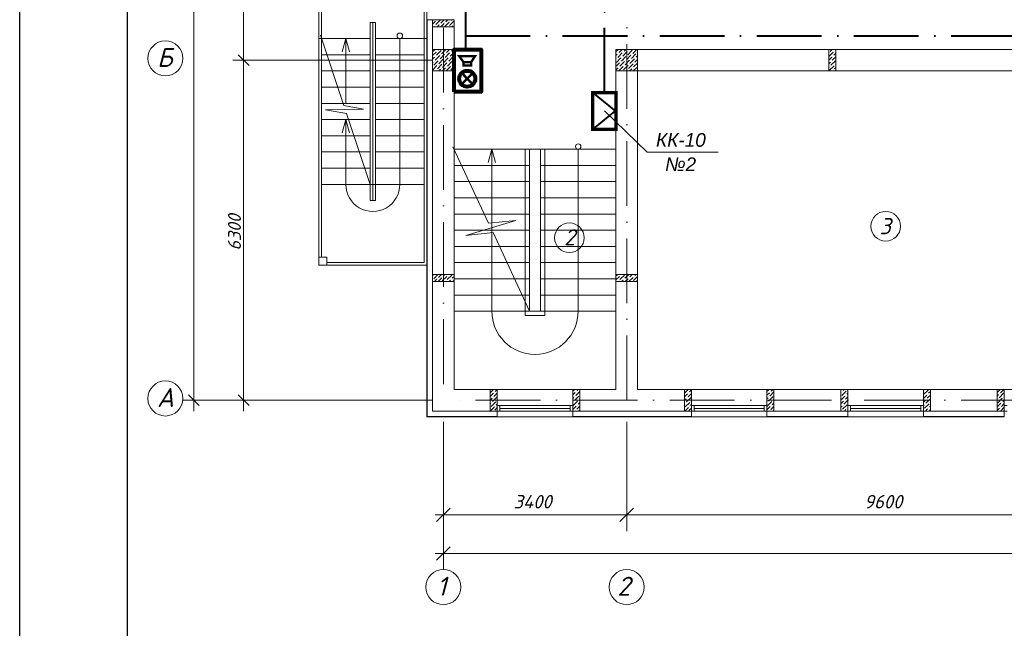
# Model space of a CAD drawing. Header units: millimetres. Extents: x 1114507 to 93926427, y 174473 to 817039.
# Tile 310 of 483: x 1846182 to 1864436, y 475776 to 487051. Entities that reach past the tile are written whole.
import ezdxf

# ---------------------------------------------------------------- set-up
doc = ezdxf.new("R2010")
doc.units = ezdxf.units.MM
doc.linetypes.add('ACAD_ISO10W100', pattern=[18, 12, -3, 0, -3])
for name, color, linetype, lineweight in [('expl', 234, 'Continuous', 13), ('PLAN', 250, 'Continuous', 25), ('Основная', 7, 'Continuous', 50), ('Пожарная сигнализация', 150, 'Continuous', 50), ('размеры', 12, 'Continuous', 15)]:
    doc.layers.add(name, color=color, linetype=linetype, lineweight=lineweight)
doc.layers.add('kcd_tx', color=7, linetype='Continuous')
doc.layers.add('RAZMERNAR', color=152, linetype='Continuous')
doc.styles.get("Standard").update_dxf_attribs({"font": 'isocpeui.ttf'})
doc.linetypes.add('FENCELINE1', pattern='A,6.35,-2.54,[133,ltypeshp.shx,S=2.54,R=0,X=-2.54,Y=0],-2.54,25.4', length=36.83)
doc.dimstyles.new('Внешние', dxfattribs={"dimtxt": 800, "dimasz": 800, "dimexe": 800, "dimexo": 100, "dimgap": 300, "dimtad": 1, "dimdec": 0, "dimzin": 9, "dimtxsty": 'Standard', "dimblk": 'ARCHTICK', "dimcen": 800, "dimdle": 800, "dimadec": 0, "dimazin": 0, "dimtfac": 1, "dimtdec": 0, "dimtmove": 0, "dimatfit": 3, "dimfxl": 0, "dimarcsym": 0})

# ---------------------------------------------------------------- blocks, each defined once
blk = doc.blocks.new('blokqav2mak')
at = {"color": 1, "linetype": 'ACAD_ISO10W100', "lineweight": 0, "ltscale": 100}
for p, q in [((1545682, 782725), (1545682, 766825)), ((1549082, 782425), (1549082, 766825)), ((1572682, 766825), (1545682, 766825))]:
    blk.add_line(p, q, dxfattribs=at)
at = {"lineweight": 0, "ltscale": 100}
for p, q in [((1543375, 775525, 0), (1543375, 769325, 0)), ((1545325, 775475), (1545325, 773525)), ((1545375, 775525), (1545375, 769325)), ((1543425, 775375, 0), (1543425, 769475, 0)), ((1544325, 773825), (1544325, 770525)), ((1544325, 773825), (1544425, 773825)), ((1544375, 773825), (1544375, 770525)), ((1544425, 773825), (1544425, 770525)), ((1545482, 773875), (1545882, 773875)), ((1545482, 773795), (1545482, 766625)), ((1545882, 773795), (1545882, 767025)), ((1543375, 773525), (1544325, 773525)), ((1543838, 772285), (1543403, 773591)), ((1545375, 773525), (1544425, 773525)), ((1545325, 773525), (1545325, 769375)), ((1556632, 773325), (1548882, 773325)), ((1543425, 773225), (1544325, 773225)), ((1545325, 773225), (1544425, 773225)), ((1543425, 772925), (1544325, 772925)), ((1545325, 772925), (1544425, 772925)), ((1548882, 772925), (1548882, 767025)), ((1556632, 772925), (1549282, 772925)), ((1549282, 772925), (1549282, 767025)), ((1543425, 772625), (1544325, 772625)), ((1545325, 772625), (1544425, 772625)), ((1543425, 772325), (1544325, 772325)), ((1543497, 772207), (1544201, 772215)), ((1543887, 772138), (1543497, 772207)), ((1544201, 772215), (1543838, 772285)), ((1545325, 772325), (1544425, 772325)), ((1543425, 772025), (1544325, 772025)), ((1544325, 770825), (1543887, 772138)), ((1545325, 772025), (1544425, 772025)), ((1543425, 771725), (1544325, 771725)), ((1545325, 771725), (1544425, 771725)), ((1543425, 771425), (1544325, 771425)), ((1545325, 771425), (1544425, 771425)), ((1546522, 770104), (1545861, 771519)), ((1548882, 771475), (1545882, 771475)), ((1547282, 768475), (1547282, 771475)), ((1547482, 768475), (1547482, 771475)), ((1543425, 771125), (1544325, 771125)), ((1545325, 771125), (1544425, 771125)), ((1547282, 771175), (1545882, 771175)), ((1548882, 771175), (1547482, 771175)), ((1547282, 770875), (1545882, 770875)), ((1548882, 770875), (1547482, 770875)), ((1543425, 770825), (1544325, 770825)), ((1544325, 770825), (1544375, 770825)), ((1544425, 770825), (1544375, 770825)), ((1545325, 770825), (1544425, 770825)), ((1544425, 770525, 0), (1544325, 770525, 0)), ((1547282, 770575), (1545882, 770575)), ((1548882, 770575), (1547482, 770575)), ((1547282, 770275), (1545882, 770275)), ((1546096, 769875), (1547026, 770158)), ((1547026, 770158), (1546522, 770104)), ((1548882, 770275), (1547482, 770275)), ((1547282, 769975), (1545882, 769975)), ((1548882, 769975), (1547482, 769975)), ((1546603, 769930), (1546096, 769875)), ((1547282, 768475), (1546603, 769930)), ((1547282, 769675), (1545882, 769675)), ((1548882, 769675), (1547482, 769675)), ((1543375, 769325, 0), (1545375, 769325, 0)), ((1543525, 769375, 0), (1545325, 769375, 0)), ((1547282, 769375), (1545882, 769375)), ((1548882, 769375), (1547482, 769375)), ((1547282, 769075), (1545882, 769075)), ((1548882, 769075), (1547482, 769075)), ((1547282, 768775), (1545882, 768775)), ((1548882, 768775), (1547482, 768775)), ((1548882, 768475), (1545882, 768475)), ((1545882, 767025), (1546552, 767025)), ((1546682, 767025), (1546682, 766625)), ((1548082, 767025), (1546682, 767025)), ((1548082, 767025), (1548082, 766625)), ((1548212, 767025), (1548882, 767025)), ((1549282, 767025), (1550282, 767025)), ((1550282, 767025), (1550282, 766625)), ((1551682, 767025), (1550282, 767025)), ((1551682, 767025), (1553182, 767025)), ((1551682, 767025), (1551682, 766625)), ((1553182, 767025), (1553182, 766625)), ((1554582, 767025), (1553182, 767025)), ((1554582, 767025), (1556082, 767025)), ((1554582, 767025), (1554582, 766625)), ((1556082, 767025), (1556082, 766625)), ((1557482, 767025), (1556082, 767025)), ((1545482, 766625), (1546552, 766625)), ((1548082, 766518), (1546682, 766518)), ((1548212, 766625), (1550282, 766625)), ((1551682, 766518), (1550282, 766518)), ((1551682, 766625), (1553182, 766625)), ((1554582, 766518), (1553182, 766518)), ((1554582, 766625), (1556082, 766625))]:
    blk.add_line(p, q, dxfattribs=at)
at = {"color": 252, "lineweight": 0, "ltscale": 100}
for p, q in [((1545375, 773875), (1545375, 766518)), ((1545375, 773875), (1545482, 773875)), ((1545375, 766518), (1546682, 766518)), ((1546682, 766625), (1546682, 766518)), ((1548082, 766625), (1548082, 766518)), ((1548082, 766518), (1550282, 766518)), ((1550282, 766625), (1550282, 766518)), ((1551682, 766625), (1551682, 766518)), ((1551682, 766518), (1553182, 766518)), ((1553182, 766625), (1553182, 766518)), ((1554582, 766625), (1554582, 766518)), ((1554582, 766518), (1556082, 766518)), ((1556082, 766625), (1556082, 766518))]:
    blk.add_line(p, q, dxfattribs=at)
at = {"color": 32, "lineweight": 0, "ltscale": 100}
for p, q in [((1545382, 773875), (1545382, 766525)), ((1545382, 766525), (1546682, 766525)), ((1548082, 766525), (1550282, 766525)), ((1551682, 766525), (1553182, 766525)), ((1554582, 766525), (1556082, 766525))]:
    blk.add_line(p, q, dxfattribs=at)
at = {"linetype": 'Continuous', "lineweight": 0, "ltscale": 100}
for p, q in [((1545482, 773860, 0), (1545498, 773875, 0)), ((1545482, 773792, 0), (1545535, 773845, 0)), ((1545543, 773786, 0), (1545627, 773870, 0)), ((1545552, 773862, 0), (1545552, 773862, 0)), ((1545619, 773794, 0), (1545619, 773794, 0)), ((1545636, 773811, 0), (1545700, 773875, 0)), ((1545637, 773745, 0), (1545695, 773803, 0)), ((1545704, 773745, 0), (1545787, 773828, 0)), ((1545712, 773820, 0), (1545712, 773820, 0)), ((1545728, 773837, 0), (1545767, 773875, 0)), ((1545796, 773769, 0), (1545880, 773853, 0)), ((1545804, 773845, 0), (1545804, 773845, 0)), ((1545821, 773862, 0), (1545834, 773875, 0)), ((1545502, 773745, 0), (1545509, 773752, 0)), ((1545526, 773769, 0), (1545526, 773769, 0)), ((1545570, 773745, 0), (1545602, 773778, 0)), ((1545779, 773752, 0), (1545779, 773752, 0)), ((1545839, 773745, 0), (1545855, 773761, 0)), ((1545871, 773778, 0), (1545871, 773778, 0)), ((1545482, 773212), (1545546, 773276)), ((1545487, 773285), (1545528, 773325)), ((1545555, 773217), (1545639, 773302)), ((1545563, 773293), (1545563, 773293)), ((1545580, 773310), (1545595, 773325)), ((1545647, 773243), (1545730, 773325)), ((1545656, 773318), (1545656, 773318)), ((1545715, 773175), (1545799, 773260)), ((1545723, 773251), (1545723, 773251)), ((1545740, 773268), (1545797, 773325)), ((1545807, 773201), (1545882, 773275)), ((1545816, 773276), (1545816, 773276)), ((1545832, 773293), (1545864, 773325)), ((1548882, 773277), (1548930, 773325)), ((1548915, 773175), (1548999, 773260)), ((1548923, 773251), (1548923, 773251)), ((1548940, 773268), (1548997, 773325)), ((1549008, 773201), (1549092, 773285)), ((1549016, 773276), (1549016, 773276)), ((1549033, 773293), (1549065, 773325)), ((1549100, 773226), (1549184, 773310)), ((1549109, 773302), (1549109, 773302)), ((1549126, 773318), (1549132, 773325)), ((1549193, 773251), (1549267, 773325)), ((1549269, 773260), (1549269, 773260)), ((1552827, 773192, 0), (1552910, 773276, 0)), ((1552835, 773267, 0), (1552835, 773267, 0)), ((1552851, 773284, 0), (1552892, 773325, 0)), ((1552919, 773217, 0), (1552957, 773255, 0)), ((1552927, 773292, 0), (1552927, 773292, 0)), ((1552944, 773309, 0), (1552957, 773322, 0)), ((1545482, 773145), (1545521, 773184)), ((1545482, 773077), (1545496, 773091)), ((1545504, 773032), (1545588, 773116)), ((1545513, 773108), (1545513, 773108)), ((1545529, 773125), (1545614, 773209)), ((1545538, 773201), (1545538, 773201)), ((1545597, 773057), (1545681, 773142)), ((1545605, 773133), (1545605, 773133)), ((1545622, 773150), (1545706, 773234)), ((1545630, 773226), (1545630, 773226)), ((1545664, 772990), (1545748, 773074)), ((1545672, 773066), (1545672, 773066)), ((1545689, 773083), (1545773, 773167)), ((1545698, 773158), (1545698, 773158)), ((1545757, 773015), (1545841, 773100)), ((1545765, 773091), (1545765, 773091)), ((1545782, 773108), (1545866, 773192)), ((1545790, 773184), (1545790, 773184)), ((1545849, 773041), (1545882, 773073)), ((1545858, 773116), (1545858, 773116)), ((1545875, 773133), (1545882, 773141)), ((1548882, 773210), (1548907, 773234)), ((1548882, 773008), (1548949, 773074)), ((1548890, 773083), (1548974, 773167)), ((1548898, 773158), (1548898, 773158)), ((1548957, 773015), (1549041, 773100)), ((1548966, 773091), (1548966, 773091)), ((1548982, 773108), (1549067, 773192)), ((1548991, 773184), (1548991, 773184)), ((1549050, 773041), (1549134, 773125)), ((1549058, 773116), (1549058, 773116)), ((1549075, 773133), (1549159, 773217)), ((1549083, 773209), (1549083, 773209)), ((1549142, 773066), (1549227, 773150)), ((1549151, 773142), (1549151, 773142)), ((1549168, 773158), (1549252, 773243)), ((1549176, 773234), (1549176, 773234)), ((1549210, 772999), (1549282, 773071)), ((1549218, 773074), (1549218, 773074)), ((1549235, 773091), (1549282, 773138)), ((1549243, 773167), (1549243, 773167)), ((1549260, 773184), (1549282, 773206)), ((1552827, 773125, 0), (1552885, 773183, 0)), ((1552827, 773058, 0), (1552860, 773090, 0)), ((1552868, 773031, 0), (1552952, 773116, 0)), ((1552877, 773107, 0), (1552877, 773107, 0)), ((1552893, 773124, 0), (1552957, 773188, 0)), ((1552902, 773200, 0), (1552902, 773200, 0)), ((1545482, 772943), (1545563, 773024)), ((1545487, 773015), (1545487, 773015)), ((1545532, 772925), (1545538, 772931)), ((1545555, 772948), (1545555, 772948)), ((1545571, 772965), (1545656, 773049)), ((1545580, 773041), (1545580, 773041)), ((1545599, 772925), (1545630, 772956)), ((1545647, 772973), (1545647, 772973)), ((1545666, 772925), (1545723, 772982)), ((1545734, 772925), (1545816, 773007)), ((1545740, 772999), (1545740, 772999)), ((1545807, 772931), (1545807, 772931)), ((1545824, 772948), (1545882, 773006)), ((1545832, 773024), (1545832, 773024)), ((1545868, 772925), (1545882, 772939)), ((1548882, 772940), (1548923, 772982)), ((1548934, 772925), (1549016, 773007)), ((1548940, 772999), (1548940, 772999)), ((1549008, 772931), (1549008, 772931)), ((1549024, 772948), (1549109, 773032)), ((1549033, 773024), (1549033, 773024)), ((1549069, 772925), (1549083, 772940)), ((1549100, 772956), (1549100, 772956)), ((1549117, 772973), (1549201, 773057)), ((1549126, 773049), (1549126, 773049)), ((1549136, 772925), (1549176, 772965)), ((1549193, 772982), (1549193, 772982)), ((1549204, 772925), (1549269, 772990)), ((1549277, 772931), (1549282, 772936)), ((1552827, 772990, 0), (1552835, 772998, 0)), ((1552843, 772939, 0), (1552927, 773023, 0)), ((1552851, 773015, 0), (1552851, 773015, 0)), ((1552897, 772925, 0), (1552902, 772930, 0)), ((1552919, 772947, 0), (1552919, 772947, 0)), ((1552936, 772964, 0), (1552957, 772986, 0)), ((1552944, 773040, 0), (1552944, 773040, 0)), ((1545482, 769124, 0), (1545494, 769136, 0)), ((1545486, 769060, 0), (1545486, 769060, 0)), ((1545503, 769077, 0), (1545581, 769155, 0)), ((1545511, 769153, 0), (1545511, 769153, 0)), ((1545518, 769025, 0), (1545562, 769069, 0)), ((1545578, 769086, 0), (1545578, 769086, 0)), ((1545585, 769025, 0), (1545654, 769094, 0)), ((1545595, 769102, 0), (1545648, 769155, 0)), ((1545663, 769035, 0), (1545747, 769119, 0)), ((1545671, 769111, 0), (1545671, 769111, 0)), ((1545688, 769128, 0), (1545715, 769155, 0)), ((1545755, 769060, 0), (1545839, 769145, 0)), ((1545764, 769136, 0), (1545764, 769136, 0)), ((1545780, 769153, 0), (1545783, 769155, 0)), ((1545787, 769025, 0), (1545814, 769052, 0)), ((1545831, 769069, 0), (1545831, 769069, 0)), ((1545848, 769086, 0), (1545882, 769120, 0)), ((1545855, 769025, 0), (1545882, 769052, 0)), ((1548882, 769054, 0), (1548947, 769119, 0)), ((1548888, 769128, 0), (1548916, 769155, 0)), ((1548956, 769060, 0), (1549040, 769145, 0)), ((1548964, 769136, 0), (1548964, 769136, 0)), ((1548981, 769153, 0), (1548983, 769155, 0)), ((1548988, 769025, 0), (1549015, 769052, 0)), ((1549031, 769069, 0), (1549031, 769069, 0)), ((1549048, 769086, 0), (1549118, 769155, 0)), ((1549055, 769025, 0), (1549107, 769077, 0)), ((1549123, 769025, 0), (1549200, 769102, 0)), ((1549124, 769094, 0), (1549124, 769094, 0)), ((1549141, 769111, 0), (1549185, 769155, 0)), ((1549208, 769043, 0), (1549282, 769117, 0)), ((1549217, 769119, 0), (1549217, 769119, 0)), ((1549233, 769136, 0), (1549253, 769155, 0)), ((1545720, 769025, 0), (1545722, 769027, 0)), ((1545738, 769043, 0), (1545738, 769043, 0)), ((1548920, 769025, 0), (1548922, 769027, 0)), ((1548939, 769043, 0), (1548939, 769043, 0)), ((1549191, 769027, 0), (1549191, 769027, 0)), ((1549257, 769025, 0), (1549267, 769035, 0)), ((1546552, 766962, 0), (1546615, 767025, 0)), ((1546552, 766895, 0), (1546611, 766954, 0)), ((1546552, 766827, 0), (1546586, 766861, 0)), ((1546594, 766802, 0), (1546679, 766886, 0)), ((1546603, 766878, 0), (1546603, 766878, 0)), ((1546620, 766895, 0), (1546682, 766957, 0)), ((1546628, 766971, 0), (1546628, 766971, 0)), ((1546645, 766987, 0), (1546682, 767025, 0)), ((1548082, 766991, 0), (1548116, 767025, 0)), ((1548082, 766924, 0), (1548129, 766971, 0)), ((1548082, 766857, 0), (1548103, 766878, 0)), ((1548112, 766819, 0), (1548196, 766903, 0)), ((1548120, 766895, 0), (1548120, 766895, 0)), ((1548137, 766912, 0), (1548212, 766987, 0)), ((1548146, 766987, 0), (1548146, 766987, 0)), ((1548162, 767004, 0), (1548183, 767025, 0)), ((1550152, 766955, 0), (1550222, 767025, 0)), ((1550152, 766888, 0), (1550209, 766945, 0)), ((1550193, 766794, 0), (1550277, 766878, 0)), ((1550201, 766870, 0), (1550201, 766870, 0)), ((1550218, 766886, 0), (1550282, 766951, 0)), ((1550226, 766962, 0), (1550226, 766962, 0)), ((1550243, 766979, 0), (1550282, 767018, 0)), ((1551682, 766985, 0), (1551722, 767025, 0)), ((1551682, 766917, 0), (1551727, 766962, 0)), ((1551682, 766850, 0), (1551702, 766870, 0)), ((1551710, 766811, 0), (1551794, 766895, 0)), ((1551718, 766886, 0), (1551718, 766886, 0)), ((1551735, 766903, 0), (1551812, 766980, 0)), ((1551744, 766979, 0), (1551744, 766979, 0)), ((1551761, 766996, 0), (1551790, 767025, 0)), ((1551811, 766912, 0), (1551811, 766912, 0)), ((1553052, 766963, 0), (1553060, 766971, 0)), ((1553052, 766828, 0), (1553127, 766903, 0)), ((1553068, 766912, 0), (1553152, 766996, 0)), ((1553076, 766987, 0), (1553076, 766987, 0)), ((1553093, 767004, 0), (1553114, 767025, 0)), ((1553135, 766844, 0), (1553182, 766891, 0)), ((1553144, 766920, 0), (1553144, 766920, 0)), ((1553161, 766937, 0), (1553182, 766958, 0)), ((1553169, 767013, 0), (1553169, 767013, 0)), ((1554582, 766858, 0), (1554644, 766920, 0)), ((1554586, 766929, 0), (1554670, 767013, 0)), ((1554594, 767004, 0), (1554594, 767004, 0)), ((1554611, 767021, 0), (1554615, 767025, 0)), ((1554653, 766861, 0), (1554712, 766920, 0)), ((1554661, 766937, 0), (1554661, 766937, 0)), ((1554678, 766954, 0), (1554712, 766988, 0)), ((1555952, 766971, 0), (1556002, 767021, 0)), ((1555952, 766903, 0), (1555977, 766929, 0)), ((1555960, 766777, 0), (1556045, 766861, 0)), ((1555986, 766870, 0), (1556070, 766954, 0)), ((1555994, 766945, 0), (1555994, 766945, 0)), ((1556011, 766962, 0), (1556074, 767025, 0)), ((1556061, 766878, 0), (1556061, 766878, 0)), ((1556078, 766895, 0), (1556082, 766899, 0)), ((1546552, 766760, 0), (1546561, 766769, 0)), ((1546552, 766625, 0), (1546628, 766701, 0)), ((1546552, 766693, 0), (1546552, 766693, 0)), ((1546569, 766710, 0), (1546653, 766794, 0)), ((1546578, 766785, 0), (1546578, 766785, 0)), ((1546637, 766642, 0), (1546682, 766688, 0)), ((1546645, 766718, 0), (1546645, 766718, 0)), ((1546662, 766735, 0), (1546682, 766755, 0)), ((1546670, 766811, 0), (1546670, 766811, 0)), ((1548082, 766655, 0), (1548146, 766718, 0)), ((1548087, 766726, 0), (1548171, 766811, 0)), ((1548095, 766802, 0), (1548095, 766802, 0)), ((1548154, 766659, 0), (1548212, 766717, 0)), ((1548162, 766735, 0), (1548162, 766735, 0)), ((1548179, 766752, 0), (1548212, 766785, 0)), ((1548188, 766828, 0), (1548188, 766828, 0)), ((1548204, 766844, 0), (1548212, 766852, 0)), ((1550152, 766821, 0), (1550184, 766853, 0)), ((1550152, 766753, 0), (1550159, 766760, 0)), ((1550159, 766625, 0), (1550226, 766693, 0)), ((1550167, 766701, 0), (1550252, 766785, 0)), ((1550176, 766777, 0), (1550176, 766777, 0)), ((1550235, 766634, 0), (1550282, 766681, 0)), ((1550243, 766710, 0), (1550243, 766710, 0)), ((1550260, 766726, 0), (1550282, 766749, 0)), ((1550268, 766802, 0), (1550268, 766802, 0)), ((1551682, 766648, 0), (1551744, 766710, 0)), ((1551685, 766718, 0), (1551769, 766802, 0)), ((1551693, 766794, 0), (1551693, 766794, 0)), ((1551752, 766651, 0), (1551812, 766711, 0)), ((1551761, 766726, 0), (1551761, 766726, 0)), ((1551777, 766743, 0), (1551812, 766778, 0)), ((1551786, 766819, 0), (1551786, 766819, 0)), ((1551803, 766836, 0), (1551812, 766845, 0)), ((1553052, 766761, 0), (1553102, 766811, 0)), ((1553052, 766694, 0), (1553076, 766718, 0)), ((1553085, 766659, 0), (1553169, 766743, 0)), ((1553093, 766735, 0), (1553093, 766735, 0)), ((1553110, 766752, 0), (1553182, 766824, 0)), ((1553119, 766828, 0), (1553119, 766828, 0)), ((1553178, 766684, 0), (1553182, 766689, 0)), ((1554582, 766790, 0), (1554619, 766828, 0)), ((1554582, 766723, 0), (1554594, 766735, 0)), ((1554602, 766676, 0), (1554687, 766760, 0)), ((1554611, 766752, 0), (1554611, 766752, 0)), ((1554628, 766769, 0), (1554712, 766853, 0)), ((1554636, 766844, 0), (1554636, 766844, 0)), ((1554678, 766684, 0), (1554678, 766684, 0)), ((1554695, 766701, 0), (1554712, 766718, 0)), ((1554703, 766777, 0), (1554703, 766777, 0)), ((1555952, 766701, 0), (1556019, 766769, 0)), ((1555952, 766634, 0), (1555994, 766676, 0)), ((1555969, 766853, 0), (1555969, 766853, 0)), ((1556010, 766625, 0), (1556082, 766697, 0)), ((1556011, 766693, 0), (1556011, 766693, 0)), ((1556028, 766710, 0), (1556082, 766764, 0)), ((1556036, 766785, 0), (1556036, 766785, 0)), ((1556053, 766802, 0), (1556082, 766831, 0)), ((1546620, 766625, 0), (1546620, 766625, 0)), ((1548120, 766625, 0), (1548120, 766625, 0)), ((1548137, 766642, 0), (1548137, 766642, 0)), ((1548187, 766625, 0), (1548212, 766650, 0)), ((1551735, 766634, 0), (1551735, 766634, 0)), ((1551794, 766625, 0), (1551811, 766642, 0)), ((1553068, 766642, 0), (1553068, 766642, 0)), ((1553118, 766625, 0), (1553144, 766651, 0)), ((1553161, 766668, 0), (1553161, 766668, 0)), ((1554586, 766659, 0), (1554586, 766659, 0)), ((1554619, 766625, 0), (1554661, 766668, 0)), ((1554686, 766625, 0), (1554712, 766651, 0)), ((1556078, 766625, 0), (1556078, 766625, 0))]:
    blk.add_line(p, q, dxfattribs=at)
at = {"color": 0, "linetype": 'ByBlock', "lineweight": 0}
for p, q in [((1541880, 773225), (1542080, 773025)), ((1542080, 773025), (1541880, 773225)), ((1540955, 766925), (1541155, 766725)), ((1541880, 766925), (1542080, 766725)), ((1545807, 764826), (1545557, 764576)), ((1549207, 764826), (1548957, 764576)), ((1548957, 764576), (1549207, 764826)), ((1545807, 764112), (1545557, 763862))]:
    blk.add_line(p, q, dxfattribs=at)
at = {"color": 204, "linetype": 'FENCELINE1', "lineweight": 0, "ltscale": 20}
for p, q in [((1547202, 771475), (1547202, 768395)), ((1547562, 768395), (1547562, 771475)), ((1547202, 768395), (1547562, 768395))]:
    blk.add_line(p, q, dxfattribs=at)
at = {"color": 5, "lineweight": 0}
for p, q in [((1546682, 766725), (1546732, 766725)), ((1546682, 766625), (1546682, 766725)), ((1548032, 766725), (1546732, 766725)), ((1546732, 766725), (1546732, 766625)), ((1548032, 766675), (1546732, 766675)), ((1548082, 766725), (1548032, 766725)), ((1548032, 766725), (1548032, 766625)), ((1548082, 766625), (1548082, 766725)), ((1550282, 766725), (1550332, 766725)), ((1550282, 766625), (1550282, 766725)), ((1551632, 766725), (1550332, 766725)), ((1550332, 766725), (1550332, 766625)), ((1551632, 766675), (1550332, 766675)), ((1551682, 766725), (1551632, 766725)), ((1551632, 766725), (1551632, 766625)), ((1551682, 766625), (1551682, 766725)), ((1553182, 766725), (1553232, 766725)), ((1553182, 766625), (1553182, 766725)), ((1554532, 766725), (1553232, 766725)), ((1553232, 766725), (1553232, 766625)), ((1554532, 766675), (1553232, 766675)), ((1554582, 766725), (1554532, 766725)), ((1554532, 766725), (1554532, 766625)), ((1554582, 766625), (1554582, 766725)), ((1556082, 766725), (1556132, 766725)), ((1556082, 766625), (1556082, 766725)), ((1546732, 766625), (1546682, 766625)), ((1548032, 766625), (1546732, 766625)), ((1548032, 766625), (1548082, 766625)), ((1550332, 766625), (1550282, 766625)), ((1551632, 766625), (1550332, 766625)), ((1551632, 766625), (1551682, 766625)), ((1553232, 766625), (1553182, 766625)), ((1554532, 766625), (1553232, 766625)), ((1554532, 766625), (1554582, 766625)), ((1556132, 766625), (1556082, 766625))]:
    blk.add_line(p, q, dxfattribs=at)
at = {"layer": 'expl', "lineweight": 0}
for p, q in [((1543875, 773525), (1543808, 773282)), ((1543875, 773525), (1543808, 773282)), ((1543875, 772325), (1543875, 773525)), ((1543875, 773525), (1543942, 773282)), ((1543875, 773525), (1543875, 772325)), ((1543875, 773525), (1543942, 773282)), ((1544875, 773525), (1544875, 770825)), ((1543875, 772025), (1543808, 771782)), ((1543875, 770825), (1543875, 772025)), ((1543875, 772025), (1543942, 771782)), ((1546582, 771475), (1546515, 771232)), ((1546582, 771475), (1546649, 771232)), ((1546582, 771475), (1546582, 768475)), ((1548182, 771475), (1548182, 768475))]:
    blk.add_line(p, q, dxfattribs=at)
for centre, radius in [((1544875, 773577), 51.4), ((1548182, 771525), 50)]:
    blk.add_circle(centre, radius, dxfattribs=at)
for centre, radius, start, end in [((1544375, 770821, 0), 500, 179.5758, 0.4242), ((1547382, 768475), 800, 180, 0)]:
    blk.add_arc(centre, radius, start, end, dxfattribs=at)
at = {"layer": 'kcd_tx', "color": 152, "lineweight": 0, "ltscale": 100}
for p, q in [((1541055, 766625), (1541055, 782625)), ((1541980, 776325), (1541980, 772925)), ((1541980, 773325), (1541980, 766625)), ((1545482, 773125), (1541780, 773125)), ((1545482, 773125), (1541780, 773125)), ((1545482, 766825), (1540855, 766825)), ((1545482, 766825), (1541780, 766825))]:
    blk.add_line(p, q, dxfattribs=at)
at = {"layer": 'PLAN', "color": 158, "lineweight": 0}
for centre in [(1540530, 773158), (1540530, 766858), (1545682, 763363), (1549082, 763363)]:
    blk.add_circle(centre, 325, dxfattribs=at)
at = {"layer": 'RAZMERNAR', "lineweight": 0, "ltscale": 100}
for p, q in [((1545682, 766425), (1545682, 764401)), ((1545682, 766425), (1545682, 763687)), ((1549082, 766425), (1549082, 764401)), ((1549082, 766425), (1549082, 764401)), ((1549232, 764701), (1545532, 764701)), ((1558832, 764701), (1548932, 764701)), ((1572832, 763987), (1545532, 763987))]:
    blk.add_line(p, q, dxfattribs=at)
at = {"layer": 'размеры', "lineweight": 0, "ltscale": 5}
for p, q in [((1545482, 773745), (1545482, 773875)), ((1545482, 773875), (1545882, 773875)), ((1545882, 773875), (1545882, 773745)), ((1545882, 773745), (1545482, 773745)), ((1545882, 773325), (1545482, 773325)), ((1545482, 773325), (1545482, 772925)), ((1545882, 772925), (1545882, 773325)), ((1549282, 773325), (1548882, 773325)), ((1548882, 773325), (1548882, 772925)), ((1549282, 772925), (1549282, 773325)), ((1552957, 773325), (1552827, 773325)), ((1552827, 773325), (1552827, 772925)), ((1552957, 772925), (1552957, 773325)), ((1545482, 772925), (1545882, 772925)), ((1548882, 772925), (1549282, 772925)), ((1552827, 772925), (1552957, 772925)), ((1543525, 769475, 0), (1543375, 769475, 0)), ((1543375, 769475, 0), (1543375, 769325, 0)), ((1543525, 769325, 0), (1543525, 769475, 0)), ((1543375, 769325, 0), (1543525, 769325, 0)), ((1545482, 769025), (1545482, 769155)), ((1545482, 769155), (1545882, 769155)), ((1545882, 769155), (1545482, 769155)), ((1545482, 769155), (1545482, 769025)), ((1545882, 769155), (1545882, 769025)), ((1545882, 769025), (1545882, 769155)), ((1548882, 769025), (1548882, 769155)), ((1548882, 769155), (1549282, 769155)), ((1549282, 769155), (1548882, 769155)), ((1548882, 769155), (1548882, 769025)), ((1549282, 769155), (1549282, 769025)), ((1549282, 769025), (1549282, 769155)), ((1545882, 769025), (1545482, 769025)), ((1545482, 769025), (1545882, 769025)), ((1549282, 769025), (1548882, 769025)), ((1548882, 769025), (1549282, 769025)), ((1546682, 767025), (1546552, 767025)), ((1546552, 767025), (1546552, 766625)), ((1546682, 766625), (1546682, 767025)), ((1548212, 767025), (1548082, 767025)), ((1548082, 767025), (1548082, 766625)), ((1548212, 766625), (1548212, 767025)), ((1550282, 767025), (1550152, 767025)), ((1550152, 767025), (1550152, 766625)), ((1550282, 766625), (1550282, 767025)), ((1551812, 767025), (1551682, 767025)), ((1551682, 767025), (1551682, 766625)), ((1551812, 766625), (1551812, 767025)), ((1553182, 767025), (1553052, 767025)), ((1553052, 767025), (1553052, 766625)), ((1553182, 766625), (1553182, 767025)), ((1554712, 767025), (1554582, 767025)), ((1554582, 767025), (1554582, 766625)), ((1554712, 766625), (1554712, 767025)), ((1556082, 767025), (1555952, 767025)), ((1555952, 767025), (1555952, 766625)), ((1556082, 766625), (1556082, 767025)), ((1546552, 766625), (1546682, 766625)), ((1548082, 766625), (1548212, 766625)), ((1550152, 766625), (1550282, 766625)), ((1551682, 766625), (1551812, 766625)), ((1553052, 766625), (1553182, 766625)), ((1554582, 766625), (1554712, 766625)), ((1555952, 766625), (1556082, 766625))]:
    blk.add_line(p, q, dxfattribs=at)
at = {"layer": 'kcd_tx', "color": 152, "lineweight": 0}
blk.add_text('6300', height=240, rotation=90, dxfattribs=at).set_placement((1541930, 769599))
at = {"layer": 'PLAN', "lineweight": 0}
for s, p in [('Б', (1540374, 773001)), ('A', (1540373, 766701)), ('1', (1545564, 763205)), ('2', (1548908, 763205))]:
    blk.add_text(s, height=350, dxfattribs=at).set_placement(p)
at = {"layer": 'RAZMERNAR', "lineweight": 0}
for s, p in [('3400', (1546983, 764821)), ('9600', (1553483, 764821))]:
    blk.add_text(s, height=250, dxfattribs=at).set_placement(p)
blk = doc.blocks.new('_ArchTick')
at = {"color": 0, "linetype": 'ByBlock', "const_width": 0.15}
blk.add_lwpolyline([(-0.5, -0.5), (0.5, 0.5)], dxfattribs=at)
blk = doc.blocks.new('ОПОП соуэ')
at = {"color": 96, "lineweight": 80, "ltscale": 5}
blk.add_lwpolyline([(-8, 12), (794, 12), (794, -497), (-8, -497)], close=True, dxfattribs=at)
at = {"color": 96, "lineweight": 20, "ltscale": 0.5, "const_width": 45}
blk.add_lwpolyline([(241, -235), (241, -235), (351, -130), (133, -339)], dxfattribs=at)
at = {"color": 96, "lineweight": 50, "ltscale": 0.5, "const_width": 45}
for points in [[(241, -235), (347, -340), (136, -129)], [(554, -165), (468, -165)], [(490, -166), (490, -311), (557, -311), (668, -384), (668, -82), (554, -165), (554, -311)]]:
    blk.add_lwpolyline(points, dxfattribs=at)
at = {"color": 96, "lineweight": 80, "ltscale": 0.5}
blk.add_circle((241, -235), 151, dxfattribs=at)

msp = doc.modelspace()

# ---------------------------------------------------------------- linework, layer by layer
at = {"color": 96, "linetype": 'ACAD_ISO10W100', "lineweight": 40, "ltscale": 100}
for p, q in [((1857021.4, 485700.1), (1857021.4, 488858.3)), ((1854448.3, 487220.9), (1854448.3, 486501.2)), ((1854448.3, 486753.9), (1879779, 486753.9))]:
    msp.add_line(p, q, dxfattribs=at)
at = {"color": 5, "elevation": 0}
msp.add_lwpolyline([(1846182.4, 498647.8), (1899040.4, 498647.8), (1899040.4, 468947.8), (1846182.4, 468947.8)], close=True, dxfattribs=at)
at = {"color": 5, "lineweight": 30, "elevation": 0}
msp.add_lwpolyline([(1848182.4, 498147.8), (1898540.4, 498147.8), (1898540.4, 469447.8), (1848182.4, 469447.8)], close=True, dxfattribs=at)
at = {"layer": 'Defpoints', "color": 3, "linetype": 'ByBlock', "elevation": 0}
msp.add_lwpolyline([(1846182.4, 498647.8), (1888182.4, 498647.8), (1888182.4, 468947.8), (1846182.4, 468947.8)], close=True, dxfattribs=at)
at = {"layer": 'expl', "lineweight": 0}
for centre in [(1862237.4, 483225.3), (1856372.8, 483011.1)]:
    msp.add_circle(centre, 275.1, dxfattribs=at)
at = {"layer": 'Пожарная сигнализация', "color": 0, "lineweight": 20}
msp.add_line((1859133.5, 484599.9), (1857816.3, 484599.9), dxfattribs=at)
at = {"layer": 'Пожарная сигнализация', "color": 7, "lineweight": 20, "ltscale": 0.5, "const_width": 61.7}
msp.add_lwpolyline([(1856806.4, 485020.8), (1856806.4, 485700.1), (1857236.5, 485700.1), (1857236.5, 485020.8), (1856806.4, 485020.8)], dxfattribs=at)
at = {"layer": 'Пожарная сигнализация', "color": 0, "lineweight": 20, "const_width": 34.3}
for points in [[(1857236.5, 485351.8), (1856801.5, 485705.3)], [(1856806.4, 485020.8), (1857240.9, 485374.9)]]:
    msp.add_lwpolyline(points, dxfattribs=at)

# ---------------------------------------------------------------- block references
at = {"color": 0}
msp.add_blockref('blokqav2mak', (308354.5, -286823.9), dxfattribs=at)
at = {"color": 1, "lineweight": 13, "ltscale": 100, "xscale": 0.9828000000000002, "yscale": 0.9828000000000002, "zscale": 0.9828000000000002, "rotation": 89.99999999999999}
msp.add_blockref('ОПОП соуэ', (1854248.5, 485721.4), dxfattribs=at)

# ---------------------------------------------------------------- texts
at = {"lineweight": 0, "char_height": 300, "width": 349.19}
for s, insert, attachment_point in [('3', (1862333.8, 483076.6), 9), ('2', (1856479.6, 483169.2), 3)]:
    msp.add_mtext(s, dxfattribs=dict(at, insert=insert, attachment_point=attachment_point))
at = {"layer": 'Пожарная сигнализация', "color": 7, "lineweight": 20, "char_height": 286, "attachment_point": 3}
for s, insert, width in [('{\\fArial|b0|i1|c204|p34;\\H0.88x;КК-10}', (1858901.7, 484949.5), 1017.764), ('{\\fArial|b0|i1|c204|p34;\\H0.88x;№2}', (1858723.8, 484499.2), 675.062)]:
    msp.add_mtext(s, dxfattribs=dict(at, insert=insert, width=width))

# ---------------------------------------------------------------- leaders
at = {"layer": 'Основная', "lineweight": 15}
msp.add_leader([(1857021.4, 485360.4), (1857816.3, 484599.9)], dimstyle='Внешние', override={"dimldrblk": 'None'}, dxfattribs=at)

doc.saveas('drawing.dxf')
